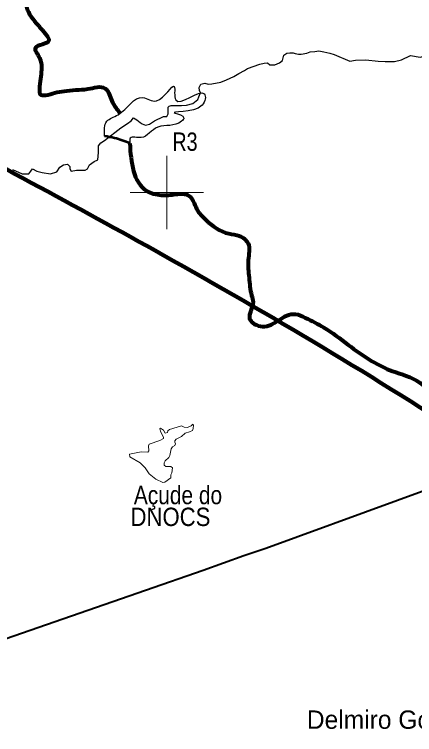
# Model space of a CAD drawing. Extents: x 553962 to 842807, y 8883888 to 9032388.
# Drawn here: x 595852 to 606741, y 8960248 to 8979844 of the extents above; entities that cross this region are included whole.
import ezdxf
from ezdxf.enums import TextEntityAlignment as Align

# ---------------------------------------------------------------- set-up
doc = ezdxf.new("R2010")
doc.units = 0
doc.header["$LTSCALE"] = 200
for name, color, linetype, lineweight in [('12', 7, 'Continuous', 25), ('2', 7, 'Continuous', 13), ('22', 7, 'Continuous', 13), ('24', 7, 'Continuous', 25), ('50', 7, 'Continuous', 80), ('51', 7, 'Continuous', 25), ('9', 7, 'Continuous', 90)]:
    doc.layers.add(name, color=color, linetype=linetype, lineweight=lineweight)
doc.layers.add('41', color=7, linetype='Continuous')
doc.layers.add('53', color=7, linetype='Continuous')

msp = doc.modelspace()

# ---------------------------------------------------------------- linework, layer by layer
at = {"layer": '12', "lineweight": 40}
msp.add_lwpolyline([(593118.3, 8961975.5), (594700.8, 8962547.5), (600985.5, 8964722.4), (602091.6, 8965119.9), (602697.1, 8965318.9), (609861, 8967928.7)], dxfattribs=at)
at = {"layer": '2'}
for p, q in [((600000, 8974000), (600000, 8976000)), ((599000, 8975000), (601000, 8975000))]:
    msp.add_line(p, q, dxfattribs=at)
at = {"layer": '22'}
for points in [[(598979.7, 8967874.9), (598979.6, 8967875.5), (599301.7, 8967946.2), (599480.2, 8967933.8), (599509.8, 8967969.9), (599501.3, 8968101.1), (599516.3, 8968150.1), (599811.5, 8968247.9), (599904.8, 8968303.2), (599909, 8968337.3), (599832.8, 8968479.3), (599809.1, 8968571.9)], [(599809.1, 8968571.9), (599807.2, 8968579.6), (599825.8, 8968589.3), (599913, 8968531.8), (599957.7, 8968446.1), (600016.8, 8968470.3), (600024, 8968513.4), (600074.7, 8968549.4), (600397.5, 8968653.6), (600470.2, 8968613.3), (600565, 8968605), (600658.8, 8968647.2), (600702.7, 8968690.5), (600704.6, 8968688.3)], [(600704.6, 8968688.3), (600721.8, 8968668.3), (600716.4, 8968577.4), (600697.2, 8968526.2), (600615.2, 8968484), (600495.5, 8968451.8), (600399.8, 8968360.6), (600257.6, 8968290.3), (600215.3, 8968243.9), (600215.2, 8968203.3), (600238.2, 8968158.5), (600215, 8968118.4), (600157.8, 8968080.1), (600117.6, 8968027.2), (600078.7, 8967845.6), (600049.3, 8967791.2), (599953.8, 8967693.5), (599926.3, 8967638.5), (599930.5, 8967583.1), (599969.1, 8967544.5), (600104.8, 8967540.5), (600151.1, 8967502.5), (600134.3, 8967366.4), (600104.7, 8967317.5), (600109.2, 8967237.7)], [(599516.6, 8967344.8), (599411.9, 8967506.8), (599276.3, 8967640.2), (598993.8, 8967806), (598979.7, 8967874.9)], [(600109.2, 8967237.7), (599943.1, 8967117.9), (599886.4, 8967105.1), (599701.2, 8967194.2), (599516.6, 8967344.8)]]:
    msp.add_lwpolyline(points, dxfattribs=at)
at = {"layer": '24'}
for points in [[(602527.9, 8978491.8), (602650.6, 8978515.2), (602738.6, 8978522.5), (602804.6, 8978471.2), (602936.6, 8978471.2), (603068.6, 8978522.5), (603142, 8978588.6), (603186, 8978735.3), (603266.7, 8978786.7), (603347.3, 8978794), (603435.3, 8978801.4), (603494, 8978779.4), (603582, 8978764.7), (603655.3, 8978764.7), (603809.3, 8978786.7)], [(603809.3, 8978786.7), (603897.3, 8978823.4), (604022, 8978838.1), (604139.3, 8978852.8), (604271.3, 8978823.4), (604432.7, 8978786.7), (604550, 8978757.3), (604975, 8978572.4)], [(604975, 8978572.4), (605129.4, 8978603.2), (605415.4, 8978610.6), (605752.7, 8978573.9), (605943.4, 8978559.2), (606192.7, 8978559.2), (606383.4, 8978610.6), (606625.4, 8978728), (606889.4, 8978676.6), (607124.1, 8978742.7), (607219.4, 8978779.4), (607402.8, 8978742.7), (607534.8, 8978691.3), (607769.4, 8978676.6), (607938.1, 8978706), (608202.1, 8978838.1)], [(595801.6, 8975623.6), (596064.8, 8975508.3), (596163.5, 8975508.3), (596245.7, 8975508.3), (596295.1, 8975574.2), (596344.4, 8975640), (596459.6, 8975574.2), (596607.7, 8975541.3), (596838, 8975508.3), (597002.5, 8975557.7), (597084.7, 8975689.4), (597183.4, 8975755.3), (597298.6, 8975771.7), (597364.4, 8975705.9), (597364.4, 8975640), (597397.3, 8975574.2), (597545.3, 8975607.1), (597627.6, 8975607.1), (597775.7, 8975607.1), (597841.5, 8975640), (597890.8, 8975755.3), (598022.4, 8975837.6), (598121.1, 8975887), (598137.6, 8976084.5), (598137.6, 8976265.6), (598203.4, 8976347.9), (598302.1, 8976413.7), (598746.2, 8976759.4), (598932.5, 8976878.8), (599027.9, 8976952.2), (599093.9, 8977032.9), (599181.9, 8976974.2), (599269.9, 8976900.8), (599328.6, 8976864.1), (599416.6, 8976827.4), (599526.6, 8976856.8), (599665.9, 8976952.2), (599907.9, 8977062.2), (600003.2, 8977062.2), (600032.6, 8977135.6), (600032.6, 8977238.3), (600032.6, 8977319.1), (600061.9, 8977348.4), (600113.2, 8977363.1), (600274.6, 8977363.1), (600399.2, 8977363.1), (600538.6, 8977377.8), (600707.2, 8977421.8), (600846.6, 8977524.5), (600868.6, 8977605.3), (600912.6, 8977708), (600890.6, 8977774), (600883.2, 8977854.8), (600919.9, 8977942.8), (601029.9, 8977972.2), (601125.3, 8977950.2), (601220.6, 8977957.5), (601469.9, 8978001.5), (601623.9, 8978067.6), (601821.9, 8978155.6), (601961.3, 8978236.3), (602115.3, 8978317.1), (602196, 8978368.4), (602527.9, 8978491.8)]]:
    msp.add_lwpolyline(points, dxfattribs=at)
at = {"layer": '50'}
for points in [[(596427.2, 8981488.3), (596715.5, 8980823.2), (596299.2, 8980545.1), (596167.6, 8980125.1), (596442.2, 8979607.2), (596724.4, 8979277.3), (596787.8, 8979133.9), (596422.9, 8978936.3), (596534.8, 8978660), (596568.2, 8978156), (596539.2, 8977881.9), (596546.6, 8977683.5), (596949.3, 8977707.6), (597201.5, 8977754.5), (597523.9, 8977790), (597846.2, 8977815.4), (598319.2, 8977828.3), (598432.8, 8977673.9), (598500.8, 8977494.9), (598730.9, 8977151.8)], [(598989.7, 8976344.8), (599453.1, 8975044.1), (599843.8, 8974926.1), (600246.6, 8974950.2), (600593.2, 8974919.3), (600809.6, 8974554.8), (601066.9, 8974245.6), (601685.7, 8973879.9), (601971.5, 8973819.4), (602210.2, 8973612.2), (602214, 8973159.6), (602237.6, 8972681.3), (602306.4, 8972197.1), (602344.1, 8972013.5), (602252.4, 8971562.4), (602601.7, 8971353.4), (603031.5, 8971519.5), (603501.7, 8971690), (603766.9, 8971589.2), (604271.4, 8971327), (604933.9, 8970853.7), (605576.8, 8970411.3), (606141.4, 8970138), (606891.6, 8969815.9), (607256.2, 8969632.1), (607435.1, 8969832.7), (607544.4, 8970100.5), (607580.2, 8970511.8), (607599.1, 8970786.1), (607736.3, 8970890.7), (608082.2, 8970803.8), (608158.4, 8970858.5), (608291.7, 8971039.5), (608383.5, 8971129.6), (608815.2, 8971061.7), (609187.7, 8970715.1), (609530.8, 8970424.9), (610089.9, 8970477.1), (610439.9, 8970324.1), (610960.1, 8970107.3), (611666.2, 8970001.9)]]:
    msp.add_spline(points, degree=3, dxfattribs=at)
at = {"layer": '51'}
msp.add_line((598991.9, 8976330.8), (598993.2, 8976344.8), dxfattribs=at)
for points in [[(598306.6, 8976534.1), (598367.4, 8976934.8), (598671.7, 8977113), (599347.1, 8977580.3), (599718.2, 8977493.1), (600203.3, 8977878.6), (600240.5, 8977519.4), (601020.6, 8977680.4), (600958.6, 8977370.8), (600228.1, 8977160.2), (600463.4, 8977024), (600401.5, 8976937.2), (599757.6, 8976776.2), (599522.4, 8976615.2), (599299.5, 8976491.3), (599005, 8976477.2), (598991.9, 8976330.8)], [(598993.2, 8976344.8), (598627.7, 8976473), (598307.3, 8976538.8)]]:
    msp.add_spline(points, degree=3, dxfattribs=at)
at = {"layer": '51', "lineweight": 53}
msp.add_spline([(598307.2, 8976537.9), (598578.3, 8976486.1), (598785.2, 8976423.1), (598991, 8976345.6)], degree=3, dxfattribs=at)
at = {"layer": '9'}
msp.add_spline([(592698.5, 8977198.4), (599903.5, 8973292.7), (608459.2, 8968138.2), (612674.8, 8965332.6), (616842, 8962096.4), (620005, 8958671.2), (621134, 8957974.7), (621473.4, 8956805.3), (621586.2, 8956597.5)], degree=3, dxfattribs=at)

# ---------------------------------------------------------------- texts
at = {"layer": '41'}
msp.add_text('Delmiro Gouveia', height=500, dxfattribs=at).set_placement((603808.9, 8960405.2))
at = {"layer": '50'}
for s, width, p in [('Açude do', 0.85, (600302.7, 8966516.8)), ('DNOCS', 0.9, (600098, 8965922.9))]:
    msp.add_text(s, height=500, dxfattribs=dict(at, width=width)).set_placement(p, align=Align.CENTER)
at = {"layer": '53', "width": 0.8}
msp.add_text('R3', height=500, dxfattribs=at).set_placement((600493.3, 8976131.2), align=Align.CENTER)

doc.saveas('drawing.dxf')
